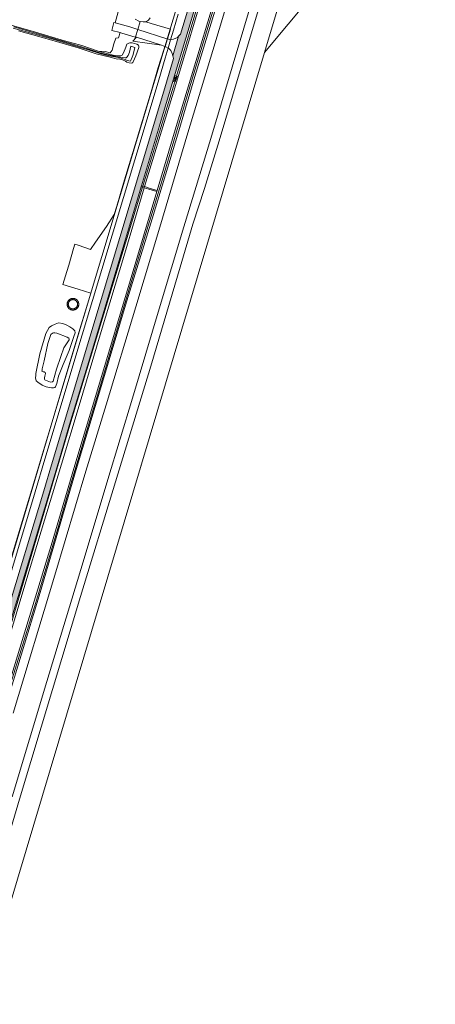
# Model space of a CAD drawing. Header units: metres. Extents: x 250001 to 257773, y 598992 to 609118.
# Tile 509 of 656: x 253952 to 254295, y 604894 to 605708. Entities that reach past the tile are written whole.
import ezdxf
from ezdxf.lldxf.tags import DXFTag

# ---------------------------------------------------------------- set-up
doc = ezdxf.new("R2010")
doc.units = ezdxf.units.M
for name, color, linetype, lineweight in [('B-WE-GR-GRAS-GV', 252, 'Continuous', 13), ('B-WE-GR-GROENVOORZIENING-GV', 252, 'Continuous', 18), ('B-WE-GW-TALUD_KRUIN-G', 252, 'Continuous', 18), ('B-WE-IE-MEUBILAIR_WEGMEUBILAIR-S', 7, 'Continuous', 25), ('B-WE-IE-TERREINAFSCHEIDING_KUNSTMATIG_HEKWERK-G', 252, 'IE-TERREINAFSCHEIDING-KUNSTMATIG', 18), ('B-WE-KG-GRENS_PERCEEL-G', 150, 'KG-PERCEEL', 18), ('B-WE-OG-BEBOUWING_WINDTURBINE-GV', 1, 'Continuous', 18), ('B-WE-OG-TERREIN_ONBEGROEID-GV', 252, 'Continuous', 18), ('B-WE-OG-WATER-GV', 252, 'Continuous', 18), ('B-WE-OG-WATER_SLOOT-GV', 252, 'Continuous', 18), ('B-WE-VH-ONVERHARD-GV', 252, 'Continuous', 18), ('B-WE-VH-VERHARDING_GESLOTEN-GV', 252, 'Continuous', 18), ('B-WE-VH-VERHARDING_GRASBETONSTEEN-GV', 252, 'Continuous', 18), ('B-WE-VH-VERHARDING_OPEN-GV', 252, 'Continuous', 18), ('N-WE-VH-VERHARDING_ASFALT-A', 252, 'Continuous', 18), ('X-XX-AL-REFERENTIE-G', 7, 'Continuous', 18)]:
    doc.layers.add(name, color=color, linetype=linetype, lineweight=lineweight)
doc.styles.get("Standard").update_dxf_attribs({"font": 'NLCS-ISO.ttf'})
doc.linetypes.add('IE-TERREINAFSCHEIDING-KUNSTMATIG', pattern='A,4,[82,NLCS.shx,S=0.75,R=90,X=0,Y=0],4,-2', length=10)
tags = doc.linetypes.add('KG-PERCEEL', pattern='A,5.5,-2,["P",Standard,S=1.8,R=0,X=-0.5,Y=-0.9],-2,5.5,-2,[5,NLCS.SHX,S=0.75,R=0,X=0,Y=0],-2', length=19).pattern_tags.tags
tags[6] = DXFTag(74, 10)

# ---------------------------------------------------------------- blocks, each defined once
blk = doc.blocks.new('BS2021-132-Xref-KAD-20210617')
at = {"layer": 'B-WE-KG-GRENS_PERCEEL-G', "flags": 128}
for points in [[(253870.32, 605016.65), (254257.278, 606302.466)], [(254154.23, 605680.84), (254193.28, 605728.08), (254212.53, 605764.63), (254210.63, 605795.74), (254202.73, 605838.64), (254201.74, 605839.29)], [(254154.23, 605680.84), (254193.93, 605813.56), (254201.74, 605839.29)], [(253921.702, 604903.5), (253949.96, 604997.95), (254154.23, 605680.84)]]:
    blk.add_lwpolyline(points, dxfattribs=at)
blk = doc.blocks.new('SIE-WEG_DRINKBAK-SO')
at = {"color": 0, "linetype": 'ByBlock', "lineweight": 18}
blk.add_lwpolyline([(-1.5, -2), (1.5, -2), (2, 2), (-2, 2)], close=True, dxfattribs=at)
blk.add_lwpolyline([(-1.9, 0.9, 0.404309), (-1, 1, -0.5), (0, 1, 0.5), (1, 1, -0.422678), (1.9, 1.1, -0.422678)], format="xyb", dxfattribs=at)
blk = doc.blocks.new('BS2021-132-Xref-BGT-GRIJS-20210617-aangepast')
at = {"layer": 'B-WE-GR-GRAS-GV', "flags": 128}
for points in [[(254125.42, 605755.94), (254096.56, 605661.17), (254083.31, 605616.29), (254061.26, 605543.6), (254039.35, 605472.23), (254019.48, 605405.67), (253998.6, 605336.38), (253968.84, 605234.75), (253937.42, 605131.11)], [(253946.49, 605135.03), (253980.83, 605249.15), (254006.58, 605334.85), (254023.17, 605389.65), (254047.7, 605470.74), (254067.51, 605536.64), (254090.79, 605614.57), (254111.44, 605682.63), (254132.36, 605752.26)], [(254106.7, 605741.19), (254079.97, 605651.68), (254070.04, 605619.58), (254054.86, 605570.13), (254058.77, 605568.9), (254065.49, 605566.91), (254080.27, 605617.04), (254127.88, 605774.74)], [(253944.535, 605159.804), (253965.062, 605226.463), (253984.249, 605290.223), (253993.285, 605321.769), (254010.911, 605380.402), (254016.377, 605398.46), (254035.676, 605463.446), (254055.086, 605527.653), (254070.481, 605578.26), (254094.752, 605659.967), (254123.422, 605754.047)], [(254127.88, 605774.74), (254080.27, 605617.04), (254065.49, 605566.91), (254065.23, 605566), (254043, 605492.11), (254018.16, 605408.57), (253996.64, 605337.07), (253978.58, 605276.2), (253950.07, 605182.52)], [(254123.422, 605754.047), (254094.752, 605659.967), (254070.481, 605578.26), (254055.086, 605527.653), (254035.676, 605463.446), (254016.377, 605398.46), (254010.911, 605380.402), (253993.285, 605321.769), (253984.249, 605290.223), (253965.062, 605226.463), (253944.535, 605159.804)], [(253937.42, 605131.11), (253968.84, 605234.75), (253998.6, 605336.38), (254019.48, 605405.67), (254039.35, 605472.23), (254061.26, 605543.6), (254083.31, 605616.29), (254096.56, 605661.17), (254125.42, 605755.94)], [(254059.53, 605709.53), (254058.24, 605707.55), (254056.55, 605706.45), (254055.677, 605706.343), (254056.071, 605706.124), (254060.601, 605704.848), (254076.5, 605700.215), (254074.04, 605692.294), (254073.97, 605692.083), (254076.47, 605691.4), (254076.588, 605691.419), (254078.917, 605699.461), (254082.905, 605712.641)], [(254082.905, 605712.641), (254078.917, 605699.461), (254076.588, 605691.419), (254079.05, 605691.82), (254082.28, 605693.42), (254083.174, 605694.361), (254084.78, 605696.05), (254107.84, 605772.27)], [(253935.032, 605220.489), (253964.461, 605317.886), (253972.59, 605344.873), (254003.5, 605447.591), (254028.259, 605529.918), (254056.248, 605623.334), (254056.252, 605623.347), (254056.255, 605623.36), (254066.889, 605658.327), (254072.153, 605676.101), (254074.583, 605684.496), (254072.55, 605685.7), (254071.909, 605685.911), (254070.917, 605683.018), (254066.267, 605668.464), (254060.4, 605648.328), (254053.409, 605624.796), (254047.165, 605604.662), (254042.257, 605588.282), (254037.625, 605573.013), (254032.161, 605553.884), (254029.932, 605547.006), (254023.62, 605537.202), (254014.588, 605524.28), (254010.451, 605518.227), (254000, 605521.813), (253997.433, 605522.665), (253996.342, 605518.822), (253992.322, 605505.246), (253990.697, 605500), (253987.473, 605489.159), (254000, 605485.264), (254010.502, 605481.959), (254006.003, 605466.674), (254001.617, 605452.413), (253989.169, 605411.09), (253963.457, 605324.653), (253917.966, 605173.074)], [(253941.35, 605218.58), (253970.78, 605315.98), (253978.91, 605342.97), (254009.82, 605445.69), (254034.58, 605528.02), (254062.57, 605621.44), (254073.21, 605656.43), (254079, 605675.98), (254078.454, 605678.096), (254077.95, 605680.05), (254076.68, 605682.44), (254075.15, 605684.16), (254074.583, 605684.496), (254072.153, 605676.101), (254066.889, 605658.327), (254056.255, 605623.36), (254056.252, 605623.347), (254056.248, 605623.334), (254028.259, 605529.918), (254003.5, 605447.591), (253972.59, 605344.873), (253964.461, 605317.886), (253935.032, 605220.489)]]:
    blk.add_lwpolyline(points, dxfattribs=at)
for points in [[(254285.464, 606335.931), (254284.019, 606336.407), (254222.94, 606132.44), (254200.56, 606053.63), (254155.5, 605909.14), (254081.386, 605661.311), (254081.91, 605661.12), (254080.42, 605656.52), (254079.985, 605656.645), (254053.616, 605570.464), (254054.86, 605570.13), (254070.04, 605619.58), (254079.97, 605651.68), (254106.7, 605741.19), (254132.59, 605828.36), (254156.97, 605908.76), (254179.64, 605983.78), (254200.706, 606053.568), (254222.36, 606125.48), (254243.09, 606195.03), (254252.9, 606226.9), (254277.56, 606308.53), (254285.731, 606335.843)], [(254284.019, 606336.407), (254283.135, 606336.699), (254279.62, 606325.4), (254268.116, 606287.304), (254263.15, 606270.86), (254240.44, 606195.75), (254233.93, 606175.11), (254206.34, 606082.96), (254180.39, 605997.34), (254154.03, 605909.52), (254134.92, 605845.95), (254098.69, 605724.99), (254079.6, 605660.85), (254079.75, 605660.81), (254080.05, 605661.8), (254081.386, 605661.311), (254155.5, 605909.14), (254200.56, 606053.63), (254222.94, 606132.44)], [(254078.92, 605658.08), (254078.77, 605658.13), (254067.29, 605620.27), (254052.48, 605570.77), (254052.565, 605570.747), (254053.616, 605570.464), (254079.985, 605656.645), (254078.61, 605657.04)], [(254052.21, 605569.87), (254031.593, 605500.829), (254007.9, 605422.05), (253992.99, 605373.522), (253983.67, 605341.4), (253972.67, 605304.68), (253959.82, 605262.49), (253950.41, 605231.47), (253936.55, 605185.72), (253923.33, 605141.48), (253918.28, 605124.68), (253918.471, 605124.616), (253918.52, 605124.6), (253919.343, 605127.36), (253939.06, 605189.335), (253993.22, 605373.07), (254053.333, 605569.537), (254052.294, 605569.845)], [(254054.64, 605569.15), (254053.333, 605569.537), (253993.22, 605373.07), (253939.06, 605189.335), (253919.343, 605127.36), (253918.52, 605124.6), (253921.09, 605123.82), (253941.57, 605192.95), (253956, 605240.81), (253969.44, 605285.31), (253986.28, 605340.68), (254000.88, 605389.35), (254018.36, 605447.61), (254038.73, 605515.21)], [(254058.5, 605567.98), (254054.64, 605569.15), (254038.73, 605515.21), (254018.36, 605447.61), (254000.88, 605389.35), (253986.28, 605340.68), (253969.44, 605285.31), (253956, 605240.81), (253941.57, 605192.95), (253921.09, 605123.82), (253930.97, 605120.69), (253950.07, 605182.52), (253978.58, 605276.2), (253996.64, 605337.07), (254018.16, 605408.57), (254043, 605492.11), (254065.23, 605566)]]:
    blk.add_lwpolyline(points, close=True, dxfattribs=at)
at = {"layer": 'B-WE-GR-GROENVOORZIENING-GV', "flags": 128}
for points in [[(254034.735, 605720.541), (254030.71, 605705.33), (254042.92, 605701.98), (254049.405, 605699.771), (254051.469, 605706.466), (254050.27, 605706.65), (254047.18, 605708.41)], [(253917.966, 605173.074), (253963.457, 605324.653), (253989.169, 605411.09), (254001.617, 605452.413), (254006.003, 605466.674), (254010.502, 605481.959), (254000, 605485.264), (253987.473, 605489.159), (253990.697, 605500), (253992.322, 605505.246), (253996.342, 605518.822), (253997.433, 605522.665), (254000, 605521.813), (254010.451, 605518.227), (254014.588, 605524.28), (254023.62, 605537.202), (254029.932, 605547.006), (254032.161, 605553.884), (254037.625, 605573.013), (254042.257, 605588.282), (254047.165, 605604.662), (254053.409, 605624.796), (254060.4, 605648.328), (254066.267, 605668.464), (254070.917, 605683.018), (254071.909, 605685.911), (254071.746, 605685.964), (254068.916, 605686.895), (254045.417, 605690.228), (254048.15, 605693.21), (254047.306, 605693.471), (254036.3, 605696.88), (254034.731, 605697.295), (254033.436, 605693.001), (254031.249, 605692.865), (254029.678, 605688.149), (254028.243, 605682.751), (254026.671, 605680.701), (254022.502, 605681.657), (254016.72, 605682.08), (254029.15, 605678.7), (254032.92, 605678.13), (254035.403, 605678.116), (254036.469, 605678.677), (254037.518, 605680.584), (254039.423, 605685.179), (254040.431, 605687.889), (254041.954, 605688.666), (254042.931, 605688.858), (254044.82, 605688.786), (254046.663, 605688.302), (254048.637, 605687.752), (254049.894, 605687.074), (254050.347, 605686.139), (254050.407, 605684.923), (254047.669, 605678.007), (254045.72, 605673.303), (254045.283, 605672.523), (254044.5, 605672.2), (254042.156, 605672.317), (254040.443, 605672.844), (254039.39, 605673.6), (254036.87, 605674.87), (254033.6, 605675.59), (254032.35, 605675.45), (254027.6, 605676.68), (254014.92, 605679.86), (254000, 605684.8), (253976.557, 605691.641), (253950.886, 605698.732)]]:
    blk.add_lwpolyline(points, dxfattribs=at)
for points in [[(254053.79, 605706.11), (254051.469, 605706.466), (254049.405, 605699.771), (254073.47, 605692.22), (254073.616, 605692.18), (254073.97, 605692.083), (254074.04, 605692.294), (254076.5, 605700.215), (254060.601, 605704.848), (254056.071, 605706.124), (254055.677, 605706.343)], [(254068.916, 605686.895), (254047.596, 605693.903), (254047.306, 605693.471), (254048.15, 605693.21), (254045.417, 605690.228)], [(253996.113, 605477.705), (253996.333, 605477.686), (253996.552, 605477.657), (253996.769, 605477.617), (253996.984, 605477.568), (253997.196, 605477.509), (253997.406, 605477.441), (253997.613, 605477.363), (253997.815, 605477.275), (253998.013, 605477.179), (253998.207, 605477.073), (253998.396, 605476.959), (253998.579, 605476.836), (253998.756, 605476.705), (253998.928, 605476.566), (253999.092, 605476.419), (253999.25, 605476.265), (253999.401, 605476.103), (253999.544, 605475.935), (253999.679, 605475.761), (253999.806, 605475.581), (253999.925, 605475.395), (254000.035, 605475.204), (254000.136, 605475.008), (254000.228, 605474.807), (254000.311, 605474.603), (254000.385, 605474.395), (254000.442, 605474.206), (254000.477, 605474.076), (254000.525, 605473.866), (254000.565, 605473.649), (254000.595, 605473.431), (254000.614, 605473.211), (254000.624, 605472.991), (254000.623, 605472.77), (254000.612, 605472.55), (254000.592, 605472.33), (254000.561, 605472.112), (254000.52, 605471.895), (254000.47, 605471.68), (254000.409, 605471.468), (254000.339, 605471.259), (254000.26, 605471.053), (254000.171, 605470.851), (254000.073, 605470.653), (253999.966, 605470.46), (253999.85, 605470.272), (253999.726, 605470.09), (253999.594, 605469.913), (253999.454, 605469.743), (253999.306, 605469.579), (253999.151, 605469.423), (253998.988, 605469.273), (253998.819, 605469.131), (253998.644, 605468.997), (253998.463, 605468.871), (253998.276, 605468.754), (253998.084, 605468.645), (253997.888, 605468.545), (253997.687, 605468.454), (253997.482, 605468.373), (253997.273, 605468.301), (253997.062, 605468.238), (253996.848, 605468.185), (253996.631, 605468.142), (253996.413, 605468.109), (253996.194, 605468.087), (253995.973, 605468.074), (253995.753, 605468.071), (253995.532, 605468.078), (253995.312, 605468.096), (253995.093, 605468.123), (253994.876, 605468.161), (253994.661, 605468.208), (253994.447, 605468.265), (253994.237, 605468.332), (253994.03, 605468.408), (253993.827, 605468.494), (253993.628, 605468.589), (253993.433, 605468.693), (253993.244, 605468.805), (253993.059, 605468.927), (253992.881, 605469.056), (253992.708, 605469.194), (253992.542, 605469.339), (253992.383, 605469.492), (253992.231, 605469.652), (253992.087, 605469.819), (253991.95, 605469.992), (253991.821, 605470.171), (253991.701, 605470.356), (253991.589, 605470.546), (253991.486, 605470.741), (253991.392, 605470.941), (253991.308, 605471.145), (253991.233, 605471.352), (253991.167, 605471.563), (253991.111, 605471.776), (253991.065, 605471.992), (253991.028, 605472.209), (253991.002, 605472.428), (253990.986, 605472.648), (253990.98, 605472.846), (253990.983, 605473.059), (253990.995, 605473.277), (253991.018, 605473.497), (253991.05, 605473.715), (253991.093, 605473.932), (253991.145, 605474.146), (253991.207, 605474.358), (253991.279, 605474.566), (253991.361, 605474.771), (253991.451, 605474.972), (253991.551, 605475.169), (253991.659, 605475.361), (253991.777, 605475.548), (253991.902, 605475.729), (253992.036, 605475.905), (253992.178, 605476.074), (253992.327, 605476.236), (253992.484, 605476.392), (253992.647, 605476.54), (253992.817, 605476.681), (253992.994, 605476.813), (253993.176, 605476.937), (253993.363, 605477.053), (253993.556, 605477.161), (253993.754, 605477.259), (253993.956, 605477.348), (253994.161, 605477.428), (253994.37, 605477.498), (253994.582, 605477.559), (253994.797, 605477.609), (253995.014, 605477.65), (253995.232, 605477.682), (253995.452, 605477.703), (253995.672, 605477.714), (253995.893, 605477.714)], [(253976.238, 605453.736), (253978.17, 605455.065), (253981.156, 605456.411), (253983.783, 605457.4), (253987.461, 605456.975), (253990.621, 605455.716), (253993.244, 605454.319), (253995.786, 605452.563), (253997.334, 605451.049), (253997.549, 605449.378), (253996.668, 605446.297), (253992.727, 605434.71), (253987.852, 605423.046), (253983.835, 605413.488), (253982.411, 605407.445), (253981.292, 605404.722), (253980.754, 605404.187), (253979.62, 605403.692), (253978.049, 605403.734), (253973.576, 605404.539), (253970.397, 605406.156), (253966.762, 605408.411), (253965.372, 605409.527), (253964.74, 605412.034), (253965.082, 605414.062), (253965.146, 605415.772), (253968.379, 605431.795), (253973.265, 605448.81)], [(253987.461, 605456.975), (253983.783, 605457.4), (253981.156, 605456.411), (253978.17, 605455.065), (253976.238, 605453.736), (253973.265, 605448.81), (253968.379, 605431.795), (253965.146, 605415.772), (253965.082, 605414.062), (253964.74, 605412.034), (253965.372, 605409.527), (253966.762, 605408.411), (253970.397, 605406.156), (253973.576, 605404.539), (253978.049, 605403.734), (253979.62, 605403.692), (253980.754, 605404.187), (253981.292, 605404.722), (253982.411, 605407.445), (253983.835, 605413.488), (253987.852, 605423.046), (253992.727, 605434.71), (253996.668, 605446.297), (253997.549, 605449.378), (253997.334, 605451.049), (253995.786, 605452.563), (253993.244, 605454.319), (253990.621, 605455.716)], [(253979.849, 605449.194), (253980.724, 605449.352), (253982.374, 605448.931), (253990.939, 605445.593), (253992.489, 605444.913), (253992.707, 605444.416), (253992.546, 605443.362), (253990.97, 605441.058), (253988.396, 605436.827), (253985.876, 605429.593), (253982.176, 605419.179), (253979.532, 605409.34), (253979.033, 605408.665), (253977.322, 605408.469), (253975.792, 605409.148), (253973.129, 605410.049), (253972.434, 605410.527), (253972.296, 605411.084), (253972.317, 605412.019), (253972.479, 605413.371), (253973.22, 605415.677), (253972.923, 605416.433), (253972.148, 605416.932), (253971.055, 605417.053), (253970.22, 605417.612), (253970.282, 605418.427), (253970.423, 605419.421), (253971.948, 605426.259), (253975.099, 605440.552), (253977.619, 605447.787), (253978.993, 605448.898)], [(253982.374, 605448.931), (253980.724, 605449.352), (253979.849, 605449.194), (253978.993, 605448.898), (253977.619, 605447.787), (253975.099, 605440.552), (253971.948, 605426.259), (253970.423, 605419.421), (253970.282, 605418.427), (253970.22, 605417.612), (253971.055, 605417.053), (253972.148, 605416.932), (253972.923, 605416.433), (253973.22, 605415.677), (253972.479, 605413.371), (253972.317, 605412.019), (253972.296, 605411.084), (253972.434, 605410.527), (253973.129, 605410.049), (253975.792, 605409.148), (253977.322, 605408.469), (253979.033, 605408.665), (253979.532, 605409.34), (253982.176, 605419.179), (253985.876, 605429.593), (253988.396, 605436.827), (253990.97, 605441.058), (253992.546, 605443.362), (253992.707, 605444.416), (253992.489, 605444.913), (253990.939, 605445.593)]]:
    blk.add_lwpolyline(points, close=True, dxfattribs=at)
at = {"layer": 'B-WE-GW-TALUD_KRUIN-G', "flags": 128}
for points in [[(254125.42, 605755.94), (254096.56, 605661.17), (254083.31, 605616.29), (254061.26, 605543.6), (254039.35, 605472.23), (254019.48, 605405.67), (253998.6, 605336.38), (253968.84, 605234.75), (253937.42, 605131.11), (253920.47, 605075.3), (253906.59, 605029.93), (253901.09, 605008.87), (253894.53, 604980.56), (253890.69, 604958.23), (253887.46, 604935.52), (253885.54, 604923.06)], [(254065.49, 605566.91), (254080.27, 605617.04), (254127.88, 605774.74), (254166.84, 605906.19), (254188.24, 605975.27), (254207.88, 606041.68), (254226.23, 606102.07), (254244.58, 606164.02), (254252.62, 606192.47), (254273.06, 606259.71), (254293.76, 606327.17), (254295.394, 606332.658)], [(253930.97, 605120.69), (253950.07, 605182.52), (253978.58, 605276.2), (253996.64, 605337.07), (254018.16, 605408.57), (254043, 605492.11), (254065.23, 605566)], [(254065.23, 605566), (254065.49, 605566.91)]]:
    blk.add_lwpolyline(points, dxfattribs=at)
at = {"layer": 'B-WE-IE-TERREINAFSCHEIDING_KUNSTMATIG_HEKWERK-G', "flags": 128}
blk.add_lwpolyline([(254071.913, 605685.923), (254070.917, 605683.018), (254066.267, 605668.464), (254060.4, 605648.328), (254053.409, 605624.796), (254047.165, 605604.662), (254042.257, 605588.282), (254037.625, 605573.013), (254032.161, 605553.884), (254029.932, 605547.006), (254023.62, 605537.202), (254014.588, 605524.28), (254010.451, 605518.227), (254000, 605521.813), (253997.433, 605522.665), (253996.342, 605518.822), (253992.322, 605505.246), (253990.697, 605500), (253987.473, 605489.159), (254000, 605485.264), (254010.502, 605481.959), (254006.003, 605466.674), (254001.617, 605452.413), (253989.169, 605411.09), (253963.457, 605324.653), (253917.966, 605173.074), (253890.346, 605081.393), (253886.833, 605070.841)], dxfattribs=at)
at = {"layer": 'B-WE-OG-BEBOUWING_WINDTURBINE-GV', "flags": 128}
blk.add_lwpolyline([(253996.049, 605476.707), (253995.874, 605476.714), (253995.699, 605476.714), (253995.525, 605476.705), (253995.35, 605476.688), (253995.177, 605476.664), (253995.006, 605476.631), (253994.835, 605476.591), (253994.667, 605476.543), (253994.502, 605476.487), (253994.339, 605476.424), (253994.179, 605476.353), (253994.022, 605476.275), (253993.869, 605476.19), (253993.72, 605476.098), (253993.576, 605476), (253993.436, 605475.895), (253993.302, 605475.784), (253993.172, 605475.666), (253993.048, 605475.543), (253992.929, 605475.414), (253992.817, 605475.28), (253992.711, 605475.141), (253992.611, 605474.997), (253992.519, 605474.849), (253992.433, 605474.697), (253992.354, 605474.541), (253992.282, 605474.382), (253992.217, 605474.219), (253992.161, 605474.054), (253992.111, 605473.886), (253992.07, 605473.716), (253992.036, 605473.545), (253992.01, 605473.372), (253991.992, 605473.198), (253991.982, 605473.023), (253991.98, 605472.874), (253991.985, 605472.699), (253991.998, 605472.525), (253992.019, 605472.351), (253992.047, 605472.179), (253992.084, 605472.008), (253992.128, 605471.839), (253992.18, 605471.672), (253992.24, 605471.507), (253992.307, 605471.346), (253992.381, 605471.188), (253992.463, 605471.033), (253992.552, 605470.882), (253992.647, 605470.736), (253992.749, 605470.594), (253992.857, 605470.456), (253992.972, 605470.324), (253993.092, 605470.198), (253993.218, 605470.076), (253993.35, 605469.961), (253993.487, 605469.852), (253993.628, 605469.749), (253993.774, 605469.653), (253993.924, 605469.564), (253994.079, 605469.481), (253994.237, 605469.406), (253994.398, 605469.338), (253994.562, 605469.278), (253994.728, 605469.225), (253994.897, 605469.18), (253995.068, 605469.142), (253995.24, 605469.112), (253995.414, 605469.091), (253995.588, 605469.077), (253995.763, 605469.071), (253995.938, 605469.073), (253996.112, 605469.084), (253996.286, 605469.102), (253996.459, 605469.128), (253996.631, 605469.162), (253996.8, 605469.204), (253996.968, 605469.253), (253997.133, 605469.31), (253997.296, 605469.375), (253997.455, 605469.447), (253997.611, 605469.526), (253997.763, 605469.612), (253997.911, 605469.705), (253998.055, 605469.805), (253998.194, 605469.911), (253998.328, 605470.024), (253998.456, 605470.142), (253998.579, 605470.267), (253998.696, 605470.396), (253998.808, 605470.532), (253998.912, 605470.671), (253999.011, 605470.816), (253999.102, 605470.965), (253999.187, 605471.118), (253999.265, 605471.275), (253999.335, 605471.435), (253999.398, 605471.598), (253999.454, 605471.763), (253999.501, 605471.932), (253999.542, 605472.102), (253999.574, 605472.274), (253999.598, 605472.447), (253999.615, 605472.621), (253999.623, 605472.795), (253999.624, 605472.97), (253999.616, 605473.145), (253999.601, 605473.319), (253999.577, 605473.492), (253999.546, 605473.665), (253999.507, 605473.835), (253999.485, 605473.916), (253999.434, 605474.083), (253999.376, 605474.248), (253999.31, 605474.41), (253999.237, 605474.569), (253999.157, 605474.725), (253999.07, 605474.876), (253998.976, 605475.023), (253998.875, 605475.166), (253998.768, 605475.304), (253998.654, 605475.438), (253998.535, 605475.565), (253998.41, 605475.688), (253998.279, 605475.804), (253998.144, 605475.914), (253998.003, 605476.018), (253997.858, 605476.115), (253997.708, 605476.206), (253997.555, 605476.29), (253997.398, 605476.366), (253997.237, 605476.436), (253997.073, 605476.497), (253996.907, 605476.552), (253996.739, 605476.599), (253996.568, 605476.638), (253996.396, 605476.669), (253996.223, 605476.692)], close=True, dxfattribs=at)
at = {"layer": 'B-WE-OG-TERREIN_ONBEGROEID-GV', "flags": 128}
blk.add_lwpolyline([(253928.781, 605708.642), (253942.715, 605703.994), (253964.909, 605697.59), (253975.937, 605694.361), (253988.895, 605690.503), (254000, 605687.49), (254003.11, 605686.56), (254016.72, 605682.08), (254022.502, 605681.657), (254026.671, 605680.701), (254028.243, 605682.751), (254029.678, 605688.149), (254031.249, 605692.865), (254033.436, 605693.001), (254034.731, 605697.295), (254027.95, 605699.09), (254029.69, 605705.61), (254030.71, 605705.33), (254034.735, 605720.541)], dxfattribs=at)
at = {"layer": 'B-WE-OG-WATER-GV', "flags": 128}
for points in [[(254155.05, 605735.9), (254133.1, 605663.37), (254116.77, 605607.97), (254104.46, 605568.6), (254094.8, 605538.94), (254084.56, 605503.47), (254060.11, 605421.82), (254030.99, 605326.16), (254002.15, 605231.55), (253978.98, 605154.58), (253951.59, 605063.85), (253943.43, 605035.84), (253936.83, 605013.49), (253930.43, 604989.55), (253925.34, 604964.77), (253921.74, 604941.37), (253919.92, 604917.26), (253919.586, 604901.392), (253919.42, 604893.51)], [(253946.258, 605701.083), (253979.209, 605691.885), (254000, 605685.577), (254009.545, 605682.702), (254018.111, 605679.936), (254025.378, 605678.108), (254033.536, 605676.69), (254038.86, 605675), (254040.64, 605674.19), (254043.468, 605673.775), (254045.34, 605678.52), (254045.86, 605680.45), (254047.08, 605685.01), (254043.72, 605686.08), (254042.49, 605681.27), (254041.37, 605678.5), (254040.27, 605677.12), (254039.896, 605676.494), (254039.027, 605676.366), (254037.01, 605676.873), (254032.8, 605677.431), (254022.495, 605679.486), (254017.095, 605680.982), (254008.203, 605683.792), (254000, 605686.406), (253979.813, 605692.57), (253946.924, 605702.048)]]:
    blk.add_lwpolyline(points, dxfattribs=at)
at = {"layer": 'B-WE-OG-WATER_SLOOT-GV', "flags": 128}
for points in [[(254047.18, 605708.41), (254050.27, 605706.65), (254051.469, 605706.466), (254053.79, 605706.11), (254055.677, 605706.343), (254056.55, 605706.45), (254058.24, 605707.55), (254059.53, 605709.53)], [(253950.886, 605698.732), (253976.557, 605691.641), (254000, 605684.8), (254014.92, 605679.86), (254027.6, 605676.68), (254032.35, 605675.45), (254033.6, 605675.59), (254036.87, 605674.87), (254039.39, 605673.6), (254040.443, 605672.844), (254042.156, 605672.317), (254044.5, 605672.2), (254045.283, 605672.523), (254045.72, 605673.303), (254047.669, 605678.007), (254050.407, 605684.923), (254050.347, 605686.139), (254049.894, 605687.074), (254048.637, 605687.752), (254046.663, 605688.302), (254044.82, 605688.786), (254042.931, 605688.858), (254041.954, 605688.666), (254040.431, 605687.889), (254039.423, 605685.179), (254037.518, 605680.584), (254036.469, 605678.677), (254035.403, 605678.116), (254032.92, 605678.13), (254029.15, 605678.7), (254016.72, 605682.08), (254003.11, 605686.56), (254000, 605687.49), (253988.895, 605690.503), (253975.937, 605694.361), (253964.909, 605697.59), (253942.715, 605703.994)], [(253946.924, 605702.048), (253979.813, 605692.57), (254000, 605686.406), (254008.203, 605683.792), (254017.095, 605680.982), (254022.495, 605679.486), (254032.8, 605677.431), (254037.01, 605676.873), (254039.027, 605676.366), (254039.896, 605676.494), (254040.27, 605677.12), (254041.37, 605678.5), (254042.49, 605681.27), (254043.72, 605686.08), (254047.08, 605685.01), (254045.86, 605680.45), (254045.34, 605678.52), (254043.468, 605673.775), (254040.64, 605674.19), (254038.86, 605675), (254033.536, 605676.69), (254025.378, 605678.108), (254018.111, 605679.936), (254009.545, 605682.702), (254000, 605685.577), (253979.209, 605691.885), (253946.258, 605701.083)]]:
    blk.add_lwpolyline(points, dxfattribs=at)
at = {"layer": 'B-WE-VH-ONVERHARD-GV', "flags": 128}
for points in [[(254049.405, 605699.771), (254042.92, 605701.98), (254030.71, 605705.33), (254029.69, 605705.61), (254027.95, 605699.09), (254034.731, 605697.295), (254036.3, 605696.88), (254047.306, 605693.471), (254047.596, 605693.903)], [(254073.47, 605692.22), (254049.405, 605699.771), (254047.596, 605693.903), (254068.916, 605686.895), (254071.746, 605685.964), (254071.909, 605685.911), (254071.913, 605685.923), (254073.97, 605692.083), (254073.616, 605692.18)]]:
    blk.add_lwpolyline(points, close=True, dxfattribs=at)
at = {"layer": 'B-WE-VH-VERHARDING_GESLOTEN-GV', "flags": 128}
for points in [[(254107.84, 605772.27), (254084.78, 605696.05), (254083.174, 605694.361), (254078.454, 605678.096), (254079, 605675.98), (254073.21, 605656.43), (254062.57, 605621.44), (254034.58, 605528.02), (254009.82, 605445.69), (253978.91, 605342.97), (253970.78, 605315.98), (253941.35, 605218.58)], [(253950.41, 605231.47), (253959.82, 605262.49), (253972.67, 605304.68), (253983.67, 605341.4), (253992.99, 605373.522), (254007.9, 605422.05), (254031.593, 605500.829), (254052.21, 605569.87), (254052.48, 605570.77), (254067.29, 605620.27), (254078.77, 605658.13), (254079.6, 605660.85), (254098.69, 605724.99)]]:
    blk.add_lwpolyline(points, dxfattribs=at)
for points in [[(254076.47, 605691.4), (254073.97, 605692.083), (254071.913, 605685.923), (254071.909, 605685.911), (254072.55, 605685.7), (254074.583, 605684.496), (254076.588, 605691.419)], [(254078.454, 605678.096), (254083.174, 605694.361), (254082.28, 605693.42), (254079.05, 605691.82), (254076.588, 605691.419), (254074.583, 605684.496), (254075.15, 605684.16), (254076.68, 605682.44), (254077.95, 605680.05)]]:
    blk.add_lwpolyline(points, close=True, dxfattribs=at)
at = {"layer": 'B-WE-VH-VERHARDING_GRASBETONSTEEN-GV', "flags": 128}
for points in [[(254052.565, 605570.747), (254052.48, 605570.77), (254052.21, 605569.87), (254052.294, 605569.845), (254053.333, 605569.537), (254053.616, 605570.464)], [(254054.86, 605570.13), (254053.616, 605570.464), (254053.333, 605569.537), (254054.64, 605569.15)], [(254058.77, 605568.9), (254054.86, 605570.13), (254054.64, 605569.15), (254058.5, 605567.98), (254065.23, 605566), (254065.49, 605566.91)]]:
    blk.add_lwpolyline(points, close=True, dxfattribs=at)
at = {"layer": 'B-WE-VH-VERHARDING_OPEN-GV', "flags": 128}
for points in [[(254154.76, 605760.13), (254109.67, 605609.73), (254087.4, 605536.74), (254067.19, 605469.12), (254044.92, 605395.18), (254024.59, 605328.12), (254004.22, 605259.99), (253974.35, 605161.3), (253945.47, 605065.97)], [(253951.59, 605063.85), (253978.98, 605154.58), (254002.15, 605231.55), (254030.99, 605326.16), (254060.11, 605421.82), (254084.56, 605503.47), (254094.8, 605538.94), (254104.46, 605568.6), (254116.77, 605607.97), (254133.1, 605663.37), (254155.05, 605735.9)]]:
    blk.add_lwpolyline(points, dxfattribs=at)
for points in [[(254081.386, 605661.311), (254080.05, 605661.8), (254079.75, 605660.81), (254080.66, 605660.53), (254079.83, 605657.8), (254078.92, 605658.08), (254078.61, 605657.04), (254079.985, 605656.645), (254080.26, 605657.545)], [(254079.75, 605660.81), (254079.6, 605660.85), (254078.77, 605658.13), (254078.92, 605658.08), (254079.83, 605657.8), (254080.66, 605660.53)], [(254081.91, 605661.12), (254081.386, 605661.311), (254080.26, 605657.545), (254079.985, 605656.645), (254080.42, 605656.52)], [(253996.113, 605477.705), (253995.893, 605477.714), (253995.672, 605477.714), (253995.452, 605477.703), (253995.232, 605477.682), (253995.014, 605477.65), (253994.797, 605477.609), (253994.582, 605477.559), (253994.37, 605477.498), (253994.161, 605477.428), (253993.956, 605477.348), (253993.754, 605477.259), (253993.556, 605477.161), (253993.363, 605477.053), (253993.176, 605476.937), (253992.994, 605476.813), (253992.817, 605476.681), (253992.647, 605476.54), (253992.484, 605476.392), (253992.327, 605476.236), (253992.178, 605476.074), (253992.036, 605475.905), (253991.902, 605475.729), (253991.777, 605475.548), (253991.659, 605475.361), (253991.551, 605475.169), (253991.451, 605474.972), (253991.361, 605474.771), (253991.279, 605474.566), (253991.207, 605474.358), (253991.145, 605474.146), (253991.093, 605473.932), (253991.05, 605473.715), (253991.018, 605473.497), (253990.995, 605473.277), (253990.983, 605473.059), (253990.98, 605472.846), (253990.986, 605472.648), (253991.002, 605472.428), (253991.028, 605472.209), (253991.065, 605471.992), (253991.111, 605471.776), (253991.167, 605471.563), (253991.233, 605471.352), (253991.308, 605471.145), (253991.392, 605470.941), (253991.486, 605470.741), (253991.589, 605470.546), (253991.701, 605470.356), (253991.821, 605470.171), (253991.95, 605469.992), (253992.087, 605469.819), (253992.231, 605469.652), (253992.383, 605469.492), (253992.542, 605469.339), (253992.708, 605469.194), (253992.881, 605469.056), (253993.059, 605468.927), (253993.244, 605468.805), (253993.433, 605468.693), (253993.628, 605468.589), (253993.827, 605468.494), (253994.03, 605468.408), (253994.237, 605468.332), (253994.447, 605468.265), (253994.661, 605468.208), (253994.876, 605468.161), (253995.093, 605468.123), (253995.312, 605468.096), (253995.532, 605468.078), (253995.753, 605468.071), (253995.973, 605468.074), (253996.194, 605468.087), (253996.413, 605468.109), (253996.631, 605468.142), (253996.848, 605468.185), (253997.062, 605468.238), (253997.273, 605468.301), (253997.482, 605468.373), (253997.687, 605468.454), (253997.888, 605468.545), (253998.084, 605468.645), (253998.276, 605468.754), (253998.463, 605468.871), (253998.644, 605468.997), (253998.819, 605469.131), (253998.988, 605469.273), (253999.151, 605469.423), (253999.306, 605469.579), (253999.454, 605469.743), (253999.594, 605469.913), (253999.726, 605470.09), (253999.85, 605470.272), (253999.966, 605470.46), (254000.073, 605470.653), (254000.171, 605470.851), (254000.26, 605471.053), (254000.339, 605471.259), (254000.409, 605471.468), (254000.47, 605471.68), (254000.52, 605471.895), (254000.561, 605472.112), (254000.592, 605472.33), (254000.612, 605472.55), (254000.623, 605472.77), (254000.624, 605472.991), (254000.614, 605473.211), (254000.595, 605473.431), (254000.565, 605473.649), (254000.525, 605473.866), (254000.477, 605474.076), (254000.442, 605474.206), (254000.385, 605474.395), (254000.311, 605474.603), (254000.228, 605474.807), (254000.136, 605475.008), (254000.035, 605475.204), (253999.925, 605475.395), (253999.806, 605475.581), (253999.679, 605475.761), (253999.544, 605475.935), (253999.401, 605476.103), (253999.25, 605476.265), (253999.092, 605476.419), (253998.928, 605476.566), (253998.756, 605476.705), (253998.579, 605476.836), (253998.396, 605476.959), (253998.207, 605477.073), (253998.013, 605477.179), (253997.815, 605477.275), (253997.613, 605477.363), (253997.406, 605477.441), (253997.196, 605477.509), (253996.984, 605477.568), (253996.769, 605477.617), (253996.552, 605477.657), (253996.333, 605477.686)], [(253995.699, 605476.714), (253995.874, 605476.714), (253996.049, 605476.707), (253996.223, 605476.692), (253996.396, 605476.669), (253996.568, 605476.638), (253996.739, 605476.599), (253996.907, 605476.552), (253997.073, 605476.497), (253997.237, 605476.436), (253997.398, 605476.366), (253997.555, 605476.29), (253997.708, 605476.206), (253997.858, 605476.115), (253998.003, 605476.018), (253998.144, 605475.914), (253998.279, 605475.804), (253998.41, 605475.688), (253998.535, 605475.565), (253998.654, 605475.438), (253998.768, 605475.304), (253998.875, 605475.166), (253998.976, 605475.023), (253999.07, 605474.876), (253999.157, 605474.725), (253999.237, 605474.569), (253999.31, 605474.41), (253999.376, 605474.248), (253999.434, 605474.083), (253999.485, 605473.916), (253999.507, 605473.835), (253999.546, 605473.665), (253999.577, 605473.492), (253999.601, 605473.319), (253999.616, 605473.145), (253999.624, 605472.97), (253999.623, 605472.795), (253999.615, 605472.621), (253999.598, 605472.447), (253999.574, 605472.274), (253999.542, 605472.102), (253999.501, 605471.932), (253999.454, 605471.763), (253999.398, 605471.598), (253999.335, 605471.435), (253999.265, 605471.275), (253999.187, 605471.118), (253999.102, 605470.965), (253999.011, 605470.816), (253998.912, 605470.671), (253998.808, 605470.532), (253998.696, 605470.396), (253998.579, 605470.267), (253998.456, 605470.142), (253998.328, 605470.024), (253998.194, 605469.911), (253998.055, 605469.805), (253997.911, 605469.705), (253997.763, 605469.612), (253997.611, 605469.526), (253997.455, 605469.447), (253997.296, 605469.375), (253997.133, 605469.31), (253996.968, 605469.253), (253996.8, 605469.204), (253996.631, 605469.162), (253996.459, 605469.128), (253996.286, 605469.102), (253996.112, 605469.084), (253995.938, 605469.073), (253995.763, 605469.071), (253995.588, 605469.077), (253995.414, 605469.091), (253995.24, 605469.112), (253995.068, 605469.142), (253994.897, 605469.18), (253994.728, 605469.225), (253994.562, 605469.278), (253994.398, 605469.338), (253994.237, 605469.406), (253994.079, 605469.481), (253993.924, 605469.564), (253993.774, 605469.653), (253993.628, 605469.749), (253993.487, 605469.852), (253993.35, 605469.961), (253993.218, 605470.076), (253993.092, 605470.198), (253992.972, 605470.324), (253992.857, 605470.456), (253992.749, 605470.594), (253992.647, 605470.736), (253992.552, 605470.882), (253992.463, 605471.033), (253992.381, 605471.188), (253992.307, 605471.346), (253992.24, 605471.507), (253992.18, 605471.672), (253992.128, 605471.839), (253992.084, 605472.008), (253992.047, 605472.179), (253992.019, 605472.351), (253991.998, 605472.525), (253991.985, 605472.699), (253991.98, 605472.874), (253991.982, 605473.023), (253991.992, 605473.198), (253992.01, 605473.372), (253992.036, 605473.545), (253992.07, 605473.716), (253992.111, 605473.886), (253992.161, 605474.054), (253992.217, 605474.219), (253992.282, 605474.382), (253992.354, 605474.541), (253992.433, 605474.697), (253992.519, 605474.849), (253992.611, 605474.997), (253992.711, 605475.141), (253992.817, 605475.28), (253992.929, 605475.414), (253993.048, 605475.543), (253993.172, 605475.666), (253993.302, 605475.784), (253993.436, 605475.895), (253993.576, 605476), (253993.72, 605476.098), (253993.869, 605476.19), (253994.022, 605476.275), (253994.179, 605476.353), (253994.339, 605476.424), (253994.502, 605476.487), (253994.667, 605476.543), (253994.835, 605476.591), (253995.006, 605476.631), (253995.177, 605476.664), (253995.35, 605476.688), (253995.525, 605476.705)]]:
    blk.add_lwpolyline(points, close=True, dxfattribs=at)
at = {"layer": 'B-WE-IE-MEUBILAIR_WEGMEUBILAIR-S', "xscale": 0.2, "yscale": 0.2, "zscale": 0.2}
blk.add_blockref('SIE-WEG_DRINKBAK-SO', (254079.627, 605659.438), dxfattribs=at)
blk = doc.blocks.new('BS2021-132-Xref-toegangsweg gearceerd-aangepast')
at = {"layer": 'N-WE-VH-VERHARDING_ASFALT-A'}
h = blk.add_hatch(color=256, dxfattribs=at)
h.dxf.hatch_style = 1
h.paths.add_polyline_path([(254167.63, 605971.49), (254161.3, 605950.39), (254149.41, 605910.73), (254107.84, 605772.27), (254084.78, 605696.05), (254083.17, 605694.36), (254078.45, 605678.1), (254079, 605675.98), (254073.21, 605656.43), (254062.57, 605621.44), (254034.58, 605528.02), (254009.82, 605445.69), (253978.91, 605342.97), (253970.78, 605315.98), (253941.35, 605218.58), (253913.35, 605125.33), (253910.38, 605126.2), (253898.03, 605085.07), (253897.17, 605081.68), (253897.84, 605079.88), (253899.32, 605079.29), (253897.41, 605072.8), (253892.57, 605056.33), (253887.16, 605038.01), (253884.39, 605024.2), (253880.16, 605002.93), (253879.41, 604998.23), (253883.16, 604997.8), (253884.12, 605004.14), (253887.38, 605019.04), (253891.33, 605034.52), (253899.25, 605061.52), (253905.14, 605081.08), (253905.53, 605082.38), (253906.92, 605086.98), (253914.95, 605113.55), (253918, 605123.73), (253918.28, 605124.68), (253923.33, 605141.48), (253936.55, 605185.72), (253950.41, 605231.47), (253959.82, 605262.49), (253972.67, 605304.68), (253983.67, 605341.4), (253992.99, 605373.52), (254007.9, 605422.05), (254031.59, 605500.83), (254052.21, 605569.87), (254052.48, 605570.77), (254067.29, 605620.27), (254078.77, 605658.13), (254079.6, 605660.85), (254098.69, 605724.99), (254134.92, 605845.95), (254154.03, 605909.52), (254180.39, 605997.34), (254206.34, 606082.96), (254233.93, 606175.11), (254240.44, 606195.75), (254263.15, 606270.86), (254268.12, 606287.3), (254268.5, 606289.57), (254268.75, 606291.58), (254269.48, 606296.83), (254269.76, 606300.73), (254270.42, 606309.77), (254270.68, 606311.82), (254270.81, 606312.78), (254270.93, 606313.75), (254271.23, 606315.34), (254271.79, 606318.2), (254272.91, 606322.84), (254274.49, 606328.33), (254277.58, 606338.53), (254277.93, 606339.72), (254281, 606349.97), (254288.26, 606374.75), (254291.45, 606385.64), (254292.51, 606388.78), (254293.15, 606391.1), (254293.67, 606393.42), (254294.23, 606397.93), (254294.04, 606403.6), (254293.46, 606414.88), (254292.78, 606428.06), (254292.67, 606430.11), (254291.45, 606429.72), (254288.71, 606424.74), (254288.3, 606422.58), (254288.31, 606418.23), (254289.03, 606405.51), (254289.39, 606396.05), (254285.58, 606382.42), (254274.45, 606345.02), (254273.92, 606343.22), (254273.3, 606341.14), (254267.98, 606323.39), (254265.73, 606312.13), (254264.94, 606299.61), (254264.63, 606295.81), (254264.3, 606293.03), (254264.09, 606290.86), (254264.04, 606290.46), (254256.9, 606266.95), (254235.52, 606197.07), (254218.08, 606138.98), (254194.83, 606061.91), (254193.61, 606057.85), (254182.21, 606019.98), (254171.61, 605984.75)])
at = {"layer": 'B-WE-VH-VERHARDING_GESLOTEN-GV', "flags": 128}
for points in [[(254107.84, 605772.27), (254084.78, 605696.05), (254083.17, 605694.36), (254078.45, 605678.1), (254079, 605675.98), (254073.21, 605656.43), (254062.57, 605621.44), (254034.58, 605528.02), (254009.82, 605445.69), (253978.91, 605342.97), (253970.78, 605315.98), (253941.35, 605218.58)], [(253950.41, 605231.47), (253959.82, 605262.49), (253972.67, 605304.68), (253983.67, 605341.4), (253992.99, 605373.52), (254007.9, 605422.05), (254031.59, 605500.83), (254052.21, 605569.87), (254052.48, 605570.77), (254067.29, 605620.27), (254078.77, 605658.13), (254079.6, 605660.85), (254098.69, 605724.99)]]:
    blk.add_lwpolyline(points, dxfattribs=at)

msp = doc.modelspace()

# ---------------------------------------------------------------- block references
at = {"layer": 'X-XX-AL-REFERENTIE-G'}
for name in ['BS2021-132-Xref-BGT-GRIJS-20210617-aangepast', 'BS2021-132-Xref-KAD-20210617', 'BS2021-132-Xref-toegangsweg gearceerd-aangepast']:
    msp.add_blockref(name, (0, 0), dxfattribs=at)

doc.saveas('drawing.dxf')
